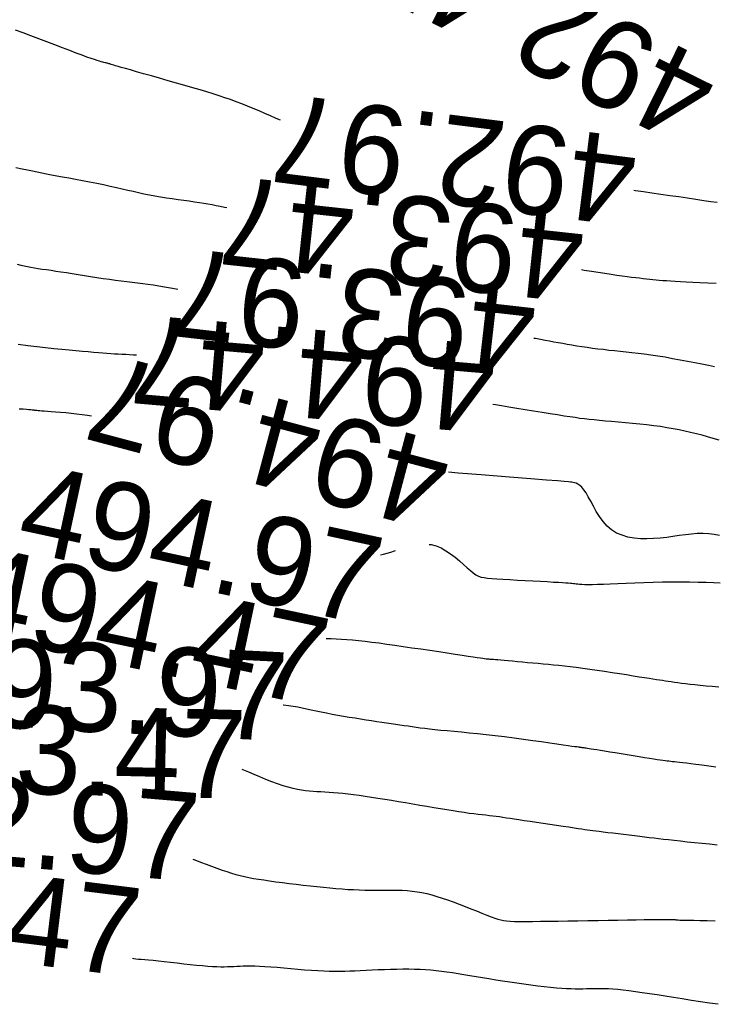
# Model space of a CAD drawing. Header units: millimetres. Extents: x 32690613 to 32693367, y 5343692 to 5344708.
# Tile 566 of 656: x 32692748 to 32692756, y 5344335 to 5344346. Entities that reach past the tile are written whole.
import ezdxf
from ezdxf.enums import TextEntityAlignment as Align

# ---------------------------------------------------------------- set-up
doc = ezdxf.new("R2010")
doc.units = ezdxf.units.MM
doc.header["$LTSCALE"] = 20
for name, color, linetype in [('02-DGM_HL_492.50', 92, 'Continuous'), ('02-DGM_HL_493.00', 102, 'Continuous'), ('02-DGM_HL_493.50', 112, 'Continuous'), ('02-DGM_HL_494.00', 122, 'Continuous'), ('02-DGM_HL_494.50', 132, 'Continuous'), ('02-DGM_HL_495.00', 142, 'Continuous')]:
    doc.layers.add(name, color=color, linetype=linetype)

msp = doc.modelspace()

# ---------------------------------------------------------------- linework, layer by layer
at = {"layer": '02-DGM_HL_492.50', "elevation": 492.5, "flags": 128}
msp.add_lwpolyline([(32692755.679, 5344335.19), (32692755.58, 5344335.204), (32692755.478, 5344335.219), (32692755.376, 5344335.234), (32692755.274, 5344335.25), (32692755.176, 5344335.265), (32692755.081, 5344335.28), (32692754.99, 5344335.295), (32692754.903, 5344335.308), (32692754.822, 5344335.321), (32692754.745, 5344335.332), (32692754.673, 5344335.342), (32692754.607, 5344335.35), (32692754.547, 5344335.356), (32692754.493, 5344335.361), (32692754.443, 5344335.364), (32692754.396, 5344335.365), (32692754.353, 5344335.366), (32692754.312, 5344335.366), (32692754.272, 5344335.365), (32692754.232, 5344335.364), (32692754.193, 5344335.363), (32692754.153, 5344335.362), (32692754.111, 5344335.362), (32692754.067, 5344335.362), (32692754.02, 5344335.363), (32692753.97, 5344335.365), (32692753.915, 5344335.369), (32692753.855, 5344335.373), (32692753.789, 5344335.379), (32692753.719, 5344335.387), (32692753.645, 5344335.395), (32692753.568, 5344335.405), (32692753.489, 5344335.416), (32692753.409, 5344335.427), (32692753.329, 5344335.439), (32692753.249, 5344335.451), (32692753.172, 5344335.463), (32692753.096, 5344335.476), (32692753.022, 5344335.488), (32692752.951, 5344335.5), (32692752.881, 5344335.512), (32692752.813, 5344335.523), (32692752.747, 5344335.534), (32692752.683, 5344335.544), (32692752.621, 5344335.552), (32692752.56, 5344335.56), (32692752.501, 5344335.567), (32692752.441, 5344335.573), (32692752.381, 5344335.577), (32692752.321, 5344335.581), (32692752.258, 5344335.583), (32692752.194, 5344335.585), (32692752.127, 5344335.585), (32692752.058, 5344335.584), (32692751.987, 5344335.582), (32692751.917, 5344335.58), (32692751.847, 5344335.577), (32692751.778, 5344335.574), (32692751.711, 5344335.571), (32692751.646, 5344335.568), (32692751.586, 5344335.565), (32692751.527, 5344335.562), (32692751.47, 5344335.561), (32692751.414, 5344335.56), (32692751.356, 5344335.559), (32692751.297, 5344335.56), (32692751.234, 5344335.562), (32692751.167, 5344335.566), (32692751.095, 5344335.571), (32692751.019, 5344335.576), (32692750.941, 5344335.583), (32692750.862, 5344335.59), (32692750.784, 5344335.597), (32692750.708, 5344335.604), (32692750.637, 5344335.609), (32692750.571, 5344335.614), (32692750.512, 5344335.617), (32692750.459, 5344335.619), (32692750.411, 5344335.619), (32692750.368, 5344335.619), (32692750.328, 5344335.618), (32692750.291, 5344335.616), (32692750.255, 5344335.615), (32692750.22, 5344335.613), (32692750.186, 5344335.612), (32692750.15, 5344335.611), (32692750.113, 5344335.61), (32692750.073, 5344335.61), (32692750.029, 5344335.611), (32692749.981, 5344335.613), (32692749.928, 5344335.617), (32692749.868, 5344335.622), (32692749.802, 5344335.628), (32692749.731, 5344335.636), (32692749.657, 5344335.644), (32692749.582, 5344335.653), (32692749.508, 5344335.661), (32692749.437, 5344335.67), (32692749.371, 5344335.677), (32692749.311, 5344335.683), (32692749.26, 5344335.688), (32692749.217, 5344335.691), (32692749.179, 5344335.694), (32692749.147, 5344335.696), (32692749.119, 5344335.699), (32692749.093, 5344335.703), (32692749.078, 5344335.706)], dxfattribs=at)
at = {"layer": '02-DGM_HL_493.00', "elevation": 493, "flags": 128}
for points in [[(32692750.746, 5344345.154), (32692750.7, 5344345.174), (32692750.636, 5344345.202), (32692750.571, 5344345.23), (32692750.505, 5344345.259), (32692750.439, 5344345.286), (32692750.374, 5344345.313), (32692750.31, 5344345.339), (32692750.247, 5344345.362), (32692750.185, 5344345.385), (32692750.121, 5344345.407), (32692750.057, 5344345.428), (32692749.989, 5344345.45), (32692749.918, 5344345.472), (32692749.841, 5344345.494), (32692749.759, 5344345.518), (32692749.67, 5344345.544), (32692749.576, 5344345.571), (32692749.48, 5344345.598), (32692749.385, 5344345.625), (32692749.292, 5344345.652), (32692749.205, 5344345.676), (32692749.125, 5344345.699), (32692749.056, 5344345.719), (32692748.999, 5344345.735), (32692748.953, 5344345.748), (32692748.917, 5344345.759), (32692748.889, 5344345.767), (32692748.868, 5344345.773), (32692748.853, 5344345.778), (32692748.841, 5344345.782), (32692748.831, 5344345.785), (32692748.823, 5344345.787), (32692748.814, 5344345.79), (32692748.806, 5344345.792), (32692748.798, 5344345.794), (32692748.79, 5344345.796), (32692748.78, 5344345.798), (32692748.77, 5344345.801), (32692748.758, 5344345.804), (32692748.744, 5344345.808), (32692748.728, 5344345.812), (32692748.708, 5344345.818), (32692748.682, 5344345.826), (32692748.651, 5344345.836), (32692748.613, 5344345.849), (32692748.567, 5344345.865), (32692748.511, 5344345.885), (32692748.446, 5344345.91), (32692748.372, 5344345.938), (32692748.291, 5344345.968), (32692748.205, 5344346.001), (32692748.116, 5344346.035), (32692748.026, 5344346.069), (32692747.935, 5344346.104), (32692747.847, 5344346.137), (32692747.761, 5344346.168)], [(32692755.665, 5344344.224), (32692755.596, 5344344.235), (32692755.516, 5344344.246), (32692755.428, 5344344.259), (32692755.333, 5344344.273), (32692755.234, 5344344.288), (32692755.132, 5344344.302), (32692755.031, 5344344.317), (32692754.932, 5344344.332), (32692754.838, 5344344.345), (32692754.747, 5344344.359), (32692754.727, 5344344.362)], [(32692749.758, 5344336.827), (32692749.782, 5344336.818), (32692749.846, 5344336.793), (32692749.909, 5344336.769), (32692749.971, 5344336.746), (32692750.031, 5344336.724), (32692750.089, 5344336.703), (32692750.144, 5344336.685), (32692750.195, 5344336.668), (32692750.245, 5344336.654), (32692750.293, 5344336.641), (32692750.341, 5344336.63), (32692750.391, 5344336.619), (32692750.443, 5344336.609), (32692750.498, 5344336.6), (32692750.558, 5344336.591), (32692750.624, 5344336.581), (32692750.694, 5344336.572), (32692750.769, 5344336.562), (32692750.845, 5344336.553), (32692750.924, 5344336.543), (32692751.003, 5344336.534), (32692751.081, 5344336.526), (32692751.157, 5344336.517), (32692751.231, 5344336.509), (32692751.303, 5344336.502), (32692751.372, 5344336.496), (32692751.44, 5344336.49), (32692751.505, 5344336.485), (32692751.57, 5344336.482), (32692751.634, 5344336.479), (32692751.696, 5344336.477), (32692751.759, 5344336.477), (32692751.821, 5344336.477), (32692751.882, 5344336.478), (32692751.942, 5344336.478), (32692752.002, 5344336.478), (32692752.061, 5344336.478), (32692752.118, 5344336.476), (32692752.175, 5344336.472), (32692752.23, 5344336.466), (32692752.285, 5344336.459), (32692752.34, 5344336.449), (32692752.395, 5344336.437), (32692752.451, 5344336.423), (32692752.508, 5344336.406), (32692752.567, 5344336.387), (32692752.629, 5344336.366), (32692752.694, 5344336.343), (32692752.761, 5344336.318), (32692752.827, 5344336.293), (32692752.893, 5344336.267), (32692752.957, 5344336.242), (32692753.016, 5344336.218), (32692753.071, 5344336.196), (32692753.119, 5344336.177), (32692753.16, 5344336.162), (32692753.195, 5344336.15), (32692753.228, 5344336.141), (32692753.261, 5344336.134), (32692753.295, 5344336.129), (32692753.335, 5344336.126), (32692753.382, 5344336.124), (32692753.438, 5344336.123), (32692753.507, 5344336.123), (32692753.586, 5344336.124), (32692753.675, 5344336.125), (32692753.772, 5344336.126), (32692753.876, 5344336.128), (32692753.984, 5344336.129), (32692754.096, 5344336.131), (32692754.21, 5344336.134), (32692754.325, 5344336.136), (32692754.438, 5344336.138), (32692754.549, 5344336.14), (32692754.655, 5344336.141), (32692754.754, 5344336.143), (32692754.845, 5344336.144), (32692754.926, 5344336.146), (32692754.995, 5344336.146), (32692755.051, 5344336.147), (32692755.095, 5344336.147), (32692755.129, 5344336.147), (32692755.154, 5344336.146), (32692755.172, 5344336.146), (32692755.185, 5344336.145), (32692755.194, 5344336.144), (32692755.202, 5344336.143), (32692755.209, 5344336.142), (32692755.217, 5344336.142), (32692755.229, 5344336.141), (32692755.246, 5344336.14), (32692755.271, 5344336.139), (32692755.303, 5344336.139), (32692755.347, 5344336.138), (32692755.403, 5344336.137), (32692755.472, 5344336.136), (32692755.553, 5344336.134), (32692755.644, 5344336.131)]]:
    msp.add_lwpolyline(points, dxfattribs=at)
at = {"layer": '02-DGM_HL_493.50', "elevation": 493.5, "flags": 128}
for points in [[(32692747.765, 5344344.619), (32692747.835, 5344344.605), (32692747.897, 5344344.592), (32692747.954, 5344344.581), (32692748.007, 5344344.57), (32692748.058, 5344344.56), (32692748.111, 5344344.55), (32692748.166, 5344344.539), (32692748.226, 5344344.528), (32692748.292, 5344344.515), (32692748.364, 5344344.502), (32692748.439, 5344344.488), (32692748.518, 5344344.473), (32692748.597, 5344344.458), (32692748.676, 5344344.442), (32692748.754, 5344344.427), (32692748.828, 5344344.411), (32692748.898, 5344344.396), (32692748.964, 5344344.381), (32692749.028, 5344344.366), (32692749.089, 5344344.352), (32692749.149, 5344344.338), (32692749.209, 5344344.325), (32692749.27, 5344344.312), (32692749.332, 5344344.3), (32692749.396, 5344344.289), (32692749.461, 5344344.279), (32692749.527, 5344344.27), (32692749.593, 5344344.261), (32692749.657, 5344344.252), (32692749.719, 5344344.244), (32692749.778, 5344344.235), (32692749.833, 5344344.227), (32692749.883, 5344344.219), (32692749.93, 5344344.211), (32692749.976, 5344344.202), (32692750.021, 5344344.193), (32692750.067, 5344344.184), (32692750.116, 5344344.174), (32692750.143, 5344344.169)], [(32692754.14, 5344343.469), (32692754.169, 5344343.464), (32692754.249, 5344343.451), (32692754.326, 5344343.439), (32692754.4, 5344343.428), (32692754.471, 5344343.418), (32692754.536, 5344343.408), (32692754.596, 5344343.4), (32692754.652, 5344343.393), (32692754.702, 5344343.386), (32692754.749, 5344343.381), (32692754.793, 5344343.376), (32692754.834, 5344343.371), (32692754.872, 5344343.367), (32692754.908, 5344343.363), (32692754.943, 5344343.359), (32692754.979, 5344343.355), (32692755.015, 5344343.352), (32692755.053, 5344343.348), (32692755.095, 5344343.345), (32692755.141, 5344343.342), (32692755.193, 5344343.339), (32692755.252, 5344343.336), (32692755.318, 5344343.333), (32692755.392, 5344343.329), (32692755.473, 5344343.326), (32692755.561, 5344343.322), (32692755.654, 5344343.317)], [(32692755.667, 5344336.984), (32692755.582, 5344336.993), (32692755.496, 5344337.002), (32692755.411, 5344337.01), (32692755.329, 5344337.019), (32692755.252, 5344337.027), (32692755.183, 5344337.035), (32692755.12, 5344337.042), (32692755.062, 5344337.048), (32692755.007, 5344337.055), (32692754.955, 5344337.061), (32692754.902, 5344337.067), (32692754.849, 5344337.074), (32692754.794, 5344337.08), (32692754.735, 5344337.087), (32692754.674, 5344337.095), (32692754.612, 5344337.102), (32692754.551, 5344337.11), (32692754.491, 5344337.117), (32692754.435, 5344337.124), (32692754.383, 5344337.13), (32692754.338, 5344337.136), (32692754.299, 5344337.141), (32692754.266, 5344337.145), (32692754.236, 5344337.15), (32692754.207, 5344337.154), (32692754.176, 5344337.158), (32692754.142, 5344337.163), (32692754.102, 5344337.169), (32692754.054, 5344337.176), (32692753.996, 5344337.185), (32692753.93, 5344337.194), (32692753.858, 5344337.205), (32692753.783, 5344337.216), (32692753.707, 5344337.227), (32692753.631, 5344337.238), (32692753.559, 5344337.249), (32692753.493, 5344337.259), (32692753.434, 5344337.268), (32692753.381, 5344337.276), (32692753.334, 5344337.283), (32692753.292, 5344337.289), (32692753.252, 5344337.295), (32692753.215, 5344337.301), (32692753.178, 5344337.306), (32692753.141, 5344337.31), (32692753.102, 5344337.315), (32692753.062, 5344337.32), (32692753.019, 5344337.324), (32692752.974, 5344337.33), (32692752.925, 5344337.336), (32692752.873, 5344337.342), (32692752.817, 5344337.35), (32692752.756, 5344337.359), (32692752.691, 5344337.369), (32692752.622, 5344337.38), (32692752.549, 5344337.392), (32692752.473, 5344337.405), (32692752.396, 5344337.418), (32692752.317, 5344337.432), (32692752.237, 5344337.446), (32692752.156, 5344337.46), (32692752.077, 5344337.473), (32692751.998, 5344337.486), (32692751.921, 5344337.499), (32692751.845, 5344337.511), (32692751.772, 5344337.522), (32692751.701, 5344337.533), (32692751.633, 5344337.542), (32692751.569, 5344337.551), (32692751.508, 5344337.558), (32692751.45, 5344337.564), (32692751.395, 5344337.569), (32692751.343, 5344337.573), (32692751.294, 5344337.577), (32692751.247, 5344337.58), (32692751.201, 5344337.583), (32692751.157, 5344337.586), (32692751.114, 5344337.589), (32692751.071, 5344337.592), (32692751.028, 5344337.597), (32692750.984, 5344337.603), (32692750.937, 5344337.611), (32692750.888, 5344337.622), (32692750.835, 5344337.636), (32692750.777, 5344337.653), (32692750.715, 5344337.674), (32692750.649, 5344337.698), (32692750.582, 5344337.724), (32692750.515, 5344337.752), (32692750.45, 5344337.779), (32692750.389, 5344337.805), (32692750.334, 5344337.828), (32692750.317, 5344337.836)]]:
    msp.add_lwpolyline(points, dxfattribs=at)
at = {"layer": '02-DGM_HL_494.00', "elevation": 494, "flags": 128}
for points in [[(32692747.781, 5344343.529), (32692747.82, 5344343.52), (32692747.858, 5344343.512), (32692747.896, 5344343.504), (32692747.934, 5344343.497), (32692747.975, 5344343.49), (32692748.018, 5344343.483), (32692748.063, 5344343.476), (32692748.111, 5344343.469), (32692748.162, 5344343.462), (32692748.216, 5344343.453), (32692748.274, 5344343.445), (32692748.335, 5344343.435), (32692748.4, 5344343.425), (32692748.467, 5344343.414), (32692748.537, 5344343.403), (32692748.608, 5344343.392), (32692748.679, 5344343.381), (32692748.75, 5344343.37), (32692748.82, 5344343.36), (32692748.887, 5344343.35), (32692748.952, 5344343.342), (32692749.015, 5344343.334), (32692749.075, 5344343.327), (32692749.135, 5344343.319), (32692749.195, 5344343.312), (32692749.254, 5344343.304), (32692749.315, 5344343.296), (32692749.377, 5344343.286), (32692749.44, 5344343.276), (32692749.506, 5344343.264), (32692749.571, 5344343.252), (32692749.59, 5344343.249)], [(32692753.602, 5344342.698), (32692753.619, 5344342.695), (32692753.675, 5344342.685), (32692753.728, 5344342.675), (32692753.778, 5344342.666), (32692753.828, 5344342.657), (32692753.876, 5344342.648), (32692753.926, 5344342.639), (32692753.977, 5344342.63), (32692754.03, 5344342.621), (32692754.085, 5344342.612), (32692754.143, 5344342.604), (32692754.202, 5344342.595), (32692754.262, 5344342.586), (32692754.323, 5344342.578), (32692754.386, 5344342.571), (32692754.448, 5344342.563), (32692754.511, 5344342.557), (32692754.575, 5344342.55), (32692754.64, 5344342.543), (32692754.706, 5344342.537), (32692754.775, 5344342.529), (32692754.846, 5344342.52), (32692754.92, 5344342.51), (32692754.998, 5344342.498), (32692755.08, 5344342.485), (32692755.164, 5344342.469), (32692755.249, 5344342.453), (32692755.334, 5344342.437), (32692755.416, 5344342.421), (32692755.495, 5344342.406), (32692755.568, 5344342.392), (32692755.635, 5344342.379)], [(32692755.653, 5344337.864), (32692755.571, 5344337.874), (32692755.495, 5344337.884), (32692755.428, 5344337.893), (32692755.37, 5344337.9), (32692755.32, 5344337.906), (32692755.278, 5344337.911), (32692755.243, 5344337.915), (32692755.213, 5344337.919), (32692755.187, 5344337.922), (32692755.164, 5344337.924), (32692755.143, 5344337.927), (32692755.123, 5344337.929), (32692755.102, 5344337.931), (32692755.08, 5344337.934), (32692755.055, 5344337.937), (32692755.026, 5344337.941), (32692754.992, 5344337.946), (32692754.952, 5344337.952), (32692754.905, 5344337.96), (32692754.849, 5344337.968), (32692754.787, 5344337.978), (32692754.721, 5344337.989), (32692754.653, 5344338), (32692754.584, 5344338.011), (32692754.518, 5344338.022), (32692754.456, 5344338.032), (32692754.399, 5344338.041), (32692754.351, 5344338.049), (32692754.31, 5344338.056), (32692754.276, 5344338.061), (32692754.248, 5344338.066), (32692754.225, 5344338.069), (32692754.206, 5344338.072), (32692754.191, 5344338.075), (32692754.179, 5344338.077), (32692754.168, 5344338.079), (32692754.159, 5344338.08), (32692754.152, 5344338.081), (32692754.145, 5344338.082), (32692754.14, 5344338.083), (32692754.135, 5344338.084), (32692754.13, 5344338.084), (32692754.126, 5344338.085), (32692754.121, 5344338.085), (32692754.114, 5344338.086), (32692754.103, 5344338.087), (32692754.087, 5344338.09), (32692754.064, 5344338.093), (32692754.031, 5344338.097), (32692753.988, 5344338.104), (32692753.932, 5344338.112), (32692753.862, 5344338.122), (32692753.781, 5344338.133), (32692753.689, 5344338.146), (32692753.59, 5344338.16), (32692753.486, 5344338.175), (32692753.379, 5344338.189), (32692753.271, 5344338.203), (32692753.165, 5344338.215), (32692753.064, 5344338.227), (32692752.966, 5344338.238), (32692752.873, 5344338.247), (32692752.785, 5344338.256), (32692752.702, 5344338.263), (32692752.625, 5344338.271), (32692752.553, 5344338.277), (32692752.487, 5344338.284), (32692752.427, 5344338.291), (32692752.373, 5344338.297), (32692752.322, 5344338.303), (32692752.274, 5344338.31), (32692752.229, 5344338.316), (32692752.184, 5344338.323), (32692752.139, 5344338.329), (32692752.093, 5344338.336), (32692752.045, 5344338.343), (32692751.994, 5344338.351), (32692751.942, 5344338.359), (32692751.888, 5344338.367), (32692751.831, 5344338.375), (32692751.773, 5344338.384), (32692751.713, 5344338.393), (32692751.65, 5344338.403), (32692751.587, 5344338.413), (32692751.522, 5344338.423), (32692751.457, 5344338.434), (32692751.392, 5344338.446), (32692751.328, 5344338.457), (32692751.265, 5344338.469), (32692751.205, 5344338.481), (32692751.147, 5344338.493), (32692751.093, 5344338.505), (32692751.041, 5344338.516), (32692750.991, 5344338.527), (32692750.941, 5344338.538), (32692750.89, 5344338.547), (32692750.837, 5344338.555), (32692750.781, 5344338.561), (32692750.778, 5344338.561)]]:
    msp.add_lwpolyline(points, dxfattribs=at)
at = {"layer": '02-DGM_HL_494.50', "elevation": 494.5, "flags": 128}
for points in [[(32692749.124, 5344342.506), (32692749.092, 5344342.507), (32692749.047, 5344342.51), (32692749.003, 5344342.512), (32692748.961, 5344342.514), (32692748.919, 5344342.516), (32692748.878, 5344342.518), (32692748.836, 5344342.521), (32692748.792, 5344342.524), (32692748.745, 5344342.527), (32692748.695, 5344342.531), (32692748.64, 5344342.536), (32692748.58, 5344342.541), (32692748.515, 5344342.546), (32692748.443, 5344342.553), (32692748.365, 5344342.56), (32692748.282, 5344342.568), (32692748.194, 5344342.577), (32692748.1, 5344342.588), (32692748.002, 5344342.599), (32692747.899, 5344342.612), (32692747.791, 5344342.627)], [(32692755.688, 5344341.549), (32692755.623, 5344341.568), (32692755.559, 5344341.586), (32692755.496, 5344341.603), (32692755.432, 5344341.619), (32692755.368, 5344341.635), (32692755.304, 5344341.649), (32692755.237, 5344341.663), (32692755.17, 5344341.676), (32692755.1, 5344341.688), (32692755.027, 5344341.7), (32692754.952, 5344341.71), (32692754.874, 5344341.72), (32692754.794, 5344341.729), (32692754.713, 5344341.737), (32692754.633, 5344341.744), (32692754.554, 5344341.751), (32692754.478, 5344341.757), (32692754.407, 5344341.763), (32692754.341, 5344341.769), (32692754.281, 5344341.775), (32692754.226, 5344341.78), (32692754.173, 5344341.786), (32692754.121, 5344341.793), (32692754.066, 5344341.801), (32692754.007, 5344341.809), (32692753.942, 5344341.819), (32692753.868, 5344341.831), (32692753.785, 5344341.844), (32692753.694, 5344341.859), (32692753.599, 5344341.874), (32692753.502, 5344341.89), (32692753.408, 5344341.905), (32692753.318, 5344341.92), (32692753.237, 5344341.933), (32692753.168, 5344341.945), (32692753.141, 5344341.949)], [(32692751.261, 5344339.311), (32692751.264, 5344339.311), (32692751.319, 5344339.311), (32692751.375, 5344339.309), (32692751.433, 5344339.306), (32692751.494, 5344339.302), (32692751.558, 5344339.297), (32692751.627, 5344339.29), (32692751.7, 5344339.282), (32692751.777, 5344339.272), (32692751.859, 5344339.262), (32692751.945, 5344339.25), (32692752.035, 5344339.237), (32692752.129, 5344339.224), (32692752.228, 5344339.209), (32692752.329, 5344339.194), (32692752.43, 5344339.179), (32692752.53, 5344339.164), (32692752.625, 5344339.15), (32692752.713, 5344339.136), (32692752.793, 5344339.124), (32692752.862, 5344339.114), (32692752.919, 5344339.105), (32692752.964, 5344339.099), (32692752.999, 5344339.094), (32692753.027, 5344339.09), (32692753.047, 5344339.087), (32692753.063, 5344339.085), (32692753.075, 5344339.084), (32692753.085, 5344339.083), (32692753.094, 5344339.082), (32692753.104, 5344339.081), (32692753.116, 5344339.08), (32692753.13, 5344339.079), (32692753.148, 5344339.078), (32692753.169, 5344339.076), (32692753.196, 5344339.074), (32692753.228, 5344339.071), (32692753.267, 5344339.067), (32692753.312, 5344339.063), (32692753.362, 5344339.059), (32692753.416, 5344339.054), (32692753.472, 5344339.049), (32692753.531, 5344339.043), (32692753.59, 5344339.038), (32692753.649, 5344339.033), (32692753.707, 5344339.027), (32692753.765, 5344339.022), (32692753.823, 5344339.017), (32692753.883, 5344339.011), (32692753.945, 5344339.004), (32692754.01, 5344338.997), (32692754.079, 5344338.988), (32692754.153, 5344338.979), (32692754.232, 5344338.968), (32692754.315, 5344338.956), (32692754.399, 5344338.943), (32692754.484, 5344338.93), (32692754.568, 5344338.917), (32692754.647, 5344338.905), (32692754.722, 5344338.893), (32692754.789, 5344338.882), (32692754.848, 5344338.873), (32692754.899, 5344338.865), (32692754.943, 5344338.858), (32692754.982, 5344338.851), (32692755.018, 5344338.846), (32692755.051, 5344338.841), (32692755.083, 5344338.836), (32692755.116, 5344338.831), (32692755.15, 5344338.826), (32692755.186, 5344338.821), (32692755.224, 5344338.815), (32692755.266, 5344338.81), (32692755.311, 5344338.804), (32692755.361, 5344338.799), (32692755.416, 5344338.793), (32692755.475, 5344338.787), (32692755.541, 5344338.78), (32692755.611, 5344338.774), (32692755.686, 5344338.767)]]:
    msp.add_lwpolyline(points, dxfattribs=at)
at = {"layer": '02-DGM_HL_495.00', "elevation": 495, "flags": 128}
for points in [[(32692748.617, 5344341.816), (32692748.571, 5344341.824), (32692748.511, 5344341.833), (32692748.449, 5344341.841), (32692748.388, 5344341.848), (32692748.327, 5344341.854), (32692748.268, 5344341.859), (32692748.214, 5344341.864), (32692748.165, 5344341.868), (32692748.122, 5344341.871), (32692748.086, 5344341.874), (32692748.058, 5344341.876), (32692748.035, 5344341.878), (32692748.016, 5344341.879), (32692748.002, 5344341.881), (32692747.99, 5344341.882), (32692747.98, 5344341.883), (32692747.97, 5344341.884), (32692747.96, 5344341.885), (32692747.948, 5344341.887), (32692747.933, 5344341.889), (32692747.912, 5344341.891), (32692747.885, 5344341.893), (32692747.849, 5344341.895), (32692747.804, 5344341.898)], [(32692753.007, 5344341.155), (32692752.748, 5344341.175), (32692752.639, 5344341.185)], [(32692755.694, 5344340.472), (32692755.634, 5344340.485), (32692755.572, 5344340.493), (32692755.508, 5344340.496), (32692755.443, 5344340.494), (32692755.377, 5344340.489), (32692755.309, 5344340.481), (32692755.24, 5344340.472), (32692755.169, 5344340.462), (32692755.098, 5344340.452), (32692755.025, 5344340.444), (32692754.951, 5344340.438), (32692754.876, 5344340.436), (32692754.803, 5344340.437), (32692754.731, 5344340.443), (32692754.661, 5344340.456), (32692754.595, 5344340.475), (32692754.533, 5344340.501), (32692754.477, 5344340.536), (32692754.426, 5344340.58), (32692754.381, 5344340.631), (32692754.34, 5344340.687), (32692754.304, 5344340.745), (32692754.272, 5344340.803), (32692754.242, 5344340.859), (32692754.215, 5344340.91), (32692754.189, 5344340.954), (32692754.165, 5344340.989), (32692754.141, 5344341.017), (32692754.119, 5344341.037), (32692754.098, 5344341.052), (32692754.079, 5344341.061), (32692754.061, 5344341.067), (32692754.044, 5344341.071), (32692754.029, 5344341.073), (32692754.014, 5344341.075), (32692753.99, 5344341.078), (32692753.944, 5344341.082), (32692753.867, 5344341.089), (32692753.745, 5344341.098), (32692753.569, 5344341.112), (32692753.327, 5344341.131), (32692753.007, 5344341.155)], [(32692752.423, 5344340.372), (32692752.443, 5344340.37), (32692752.5, 5344340.356), (32692752.556, 5344340.333), (32692752.611, 5344340.302), (32692752.664, 5344340.266), (32692752.715, 5344340.227), (32692752.764, 5344340.186), (32692752.809, 5344340.147), (32692752.85, 5344340.109), (32692752.887, 5344340.077), (32692752.919, 5344340.051), (32692752.948, 5344340.031), (32692752.976, 5344340.016), (32692753.006, 5344340.005), (32692753.04, 5344339.998), (32692753.079, 5344339.992), (32692753.127, 5344339.988), (32692753.184, 5344339.984), (32692753.253, 5344339.98), (32692753.332, 5344339.976), (32692753.416, 5344339.971), (32692753.504, 5344339.967), (32692753.591, 5344339.962), (32692753.675, 5344339.957), (32692753.753, 5344339.953), (32692753.821, 5344339.949), (32692753.878, 5344339.946), (32692753.924, 5344339.944), (32692753.96, 5344339.941), (32692753.989, 5344339.939), (32692754.013, 5344339.937), (32692754.031, 5344339.935), (32692754.048, 5344339.933), (32692754.063, 5344339.931), (32692754.079, 5344339.929), (32692754.096, 5344339.927), (32692754.117, 5344339.925), (32692754.143, 5344339.923), (32692754.175, 5344339.922), (32692754.214, 5344339.921), (32692754.261, 5344339.922), (32692754.318, 5344339.923), (32692754.386, 5344339.925), (32692754.463, 5344339.929), (32692754.549, 5344339.933), (32692754.641, 5344339.937), (32692754.739, 5344339.941), (32692754.84, 5344339.945), (32692754.944, 5344339.948), (32692755.049, 5344339.951), (32692755.153, 5344339.952), (32692755.256, 5344339.952), (32692755.355, 5344339.951), (32692755.451, 5344339.949), (32692755.541, 5344339.946), (32692755.625, 5344339.944), (32692755.701, 5344339.941)], [(32692751.874, 5344340.255), (32692751.906, 5344340.263), (32692751.948, 5344340.274), (32692751.989, 5344340.286), (32692752.031, 5344340.299), (32692752.044, 5344340.303)]]:
    msp.add_lwpolyline(points, dxfattribs=at)

# ---------------------------------------------------------------- texts
at = {"layer": '02-DGM_HL_492.50'}
for rotation, p in [(153.7128, (32692753.69, 5344346.195, 492.5)), (352.9544, (32692747.127, 5344336.244, 492.5))]:
    msp.add_text('492.47', height=1, rotation=rotation, dxfattribs=at).set_placement(p, align=Align.MIDDLE)
at = {"layer": '02-DGM_HL_493.00'}
for rotation, p in [(172.826, (32692752.708, 5344344.706, 493)), (355.1694, (32692747.784, 5344337.24, 493))]:
    msp.add_text('492.97', height=1, rotation=rotation, dxfattribs=at).set_placement(p, align=Align.MIDDLE)
at = {"layer": '02-DGM_HL_493.50'}
for rotation, p in [(173.807, (32692752.118, 5344343.812, 493.5)), (358.6778, (32692748.319, 5344338.052, 493.5))]:
    msp.add_text('493.47', height=1, rotation=rotation, dxfattribs=at).set_placement(p, align=Align.MIDDLE)
at = {"layer": '02-DGM_HL_494.00'}
for rotation, p in [(173.4837, (32692751.576, 5344342.99, 494)), (357.1989, (32692748.782, 5344338.754, 494))]:
    msp.add_text('493.97', height=1, rotation=rotation, dxfattribs=at).set_placement(p, align=Align.MIDDLE)
at = {"layer": '02-DGM_HL_494.50'}
for rotation, p in [(175.1187, (32692751.116, 5344342.292, 494.5)), (348.0459, (32692749.245, 5344339.456, 494.5))]:
    msp.add_text('494.47', height=1, rotation=rotation, dxfattribs=at).set_placement(p, align=Align.MIDDLE)
at = {"layer": '02-DGM_HL_495.00'}
for rotation, p in [(165.0784, (32692750.613, 5344341.53, 495)), (347.8466, (32692749.852, 5344340.375, 495))]:
    msp.add_text('494.97', height=1, rotation=rotation, dxfattribs=at).set_placement(p, align=Align.MIDDLE)

doc.saveas('drawing.dxf')
